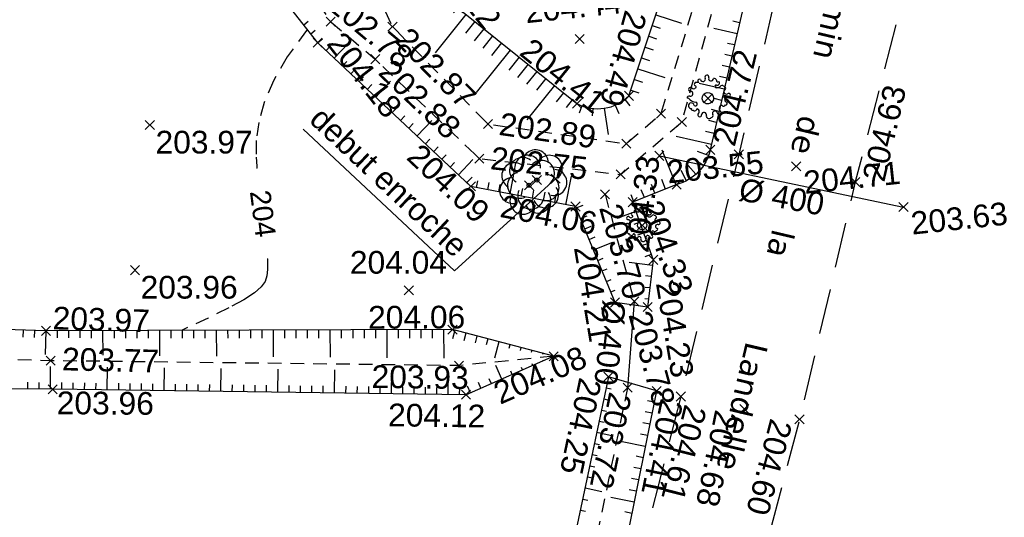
# Model space of a CAD drawing. Extents: x 1616800 to 1632437, y 2248456 to 2251974.
# Tile 274 of 399: x 1618351 to 1618394, y 2251472 to 2251493. Entities that reach past the tile are written whole.
import ezdxf
from ezdxf.enums import TextEntityAlignment as Align

# ---------------------------------------------------------------- set-up
doc = ezdxf.new("R2010")
doc.units = 0
doc.header["$LTSCALE"] = 2
doc.header["$PDMODE"] = 3
doc.header["$PDSIZE"] = 0.2
for name, pattern in [('CHEMIN', [1.5, 1, -0.5]), ('CONTINU', [0]), ('FOSSE', [0.5, 0.3, -0.2]), ('TOPO_CONTINU', [0.5, 0.25, 0.25])]:
    doc.linetypes.add(name, pattern=pattern)
doc.layers.get('0').update_dxf_attribs({"linetype": 'CONTINUOUS'})
for name, color, linetype in [('X-PTS TOPO-TEXTE TOPOALT', 8, 'CONTINUOUS'), ('X-PTS TOPO-TOPOPOINT', 8, 'CONTINUOUS'), ('Y-FDP TOPO-CN_1_00', 8, 'FOSSE'), ('Y-FDP TOPO-CN_Cotation', 8, 'CONTINUOUS'), ('Y-FDP TOPO-CN_Cotation Cache des textes', 8, 'CONTINUOUS'), ('Y-FDP TOPO-TOP_AXE_FOSSE', 8, 'CONTINUOUS'), ('Y-FDP TOPO-TOP_BARBULE', 8, 'CONTINUOUS'), ('Y-FDP TOPO-TOP_TALUS', 8, 'CONTINUOUS'), ('Y-FDP TOPO-TOP_TEXTE', 8, 'CONTINUOUS'), ('Y-FDP TOPO-TOP_VEGETATION_symb', 8, 'CONTINUOUS'), ('Y-FDP TOPO-TOP_VOIRIE', 8, 'CHEMIN'), ('Y-RESEAU EXISTANT FDP-TOP_PLUVIAL_400', 96, 'CONTINUOUS'), ('Y-RESEAU EXISTANT FDP-TOP_PLUVIAL_TEXTE', 96, 'CONTINUOUS')]:
    doc.layers.add(name, color=color, linetype=linetype)
doc.styles.add('Arial 1.5', font='arial.ttf', dxfattribs={"width": 0.99, "height": 0.75})
doc.styles.get("Standard").update_dxf_attribs({"font": 'arial.ttf'})
doc.styles.add('Verdana 2.0', font='verdana.ttf', dxfattribs={"width": 0.99, "height": 2})

# ---------------------------------------------------------------- blocks, each defined once
blk = doc.blocks.new('TCPOINT')
at = {"color": 0}
blk.add_point((0, 0), dxfattribs=at)
at = {"layer": 'X-PTS TOPO-TEXTE TOPOALT'}
blk.add_attdef('ALT', text='', height=0.75, dxfattribs=at).set_placement((0.25, -0.25), align=Align.TOP_LEFT)
blk = doc.blocks.new('TCPOINT_2')
at = {"color": 0}
blk.add_point((0, 0), dxfattribs=at)
at = {"layer": 'X-PTS TOPO-TEXTE TOPOALT'}
blk.add_attdef('ALT', (0.25, 0.25), '', height=0.75, dxfattribs=at)
blk = doc.blocks.new('TCPOINT_C')
at = {"color": 0}
blk.add_point((0, 0), dxfattribs=at)
at = {"layer": 'X-PTS TOPO-TEXTE TOPOALT'}
blk.add_attdef('ALT', text='', height=0.75, dxfattribs=at).set_placement((0.5, 0.09), align=Align.MIDDLE_LEFT)
blk = doc.blocks.new('V007')
at = {"layer": 'Y-FDP TOPO-TOP_VEGETATION_symb'}
blk.add_circle((0, 0), 0.090083, dxfattribs=at)
for centre, start, end in [((0.015779, 0.757478), 354.410358, 183.202967), ((-0.582382, 0.484616), 45.83893, 234.631539), ((0.602058, 0.459944), 302.981787, 131.774396), ((-0.741998, -0.153172), 97.267501, 286.06011), ((0.734975, -0.183938), 251.553215, 80.345824), ((-0.342874, -0.675618), 148.696072, 337.488682), ((0.314441, -0.68931), 200.124644, 28.917253)]:
    blk.add_arc(centre, 0.570976, start, end, dxfattribs=at)
blk = doc.blocks.new('Arbre composé')
for centre, major_axis, start_param, end_param in [((-0.29, 0.794), (0.0543, 0.0543), 6.27112, 9.712496), ((-0.128, 0.856), (-0.0756, 0.0756), 2.589343, 4.311671), ((0.053, 0.929), (-0.0621, 0.0621), -0.814049, 1.170078), ((0.053, 0.929), (0.0621, 0.0621), 5.055805, 7.039932), ((0.229, 0.846), (-0.0756, 0.0756), 0.343416, 2.065744), ((-0.72, 0.469), (-0.0621, 0.0621), 0.261799, 2.245927), ((-0.72, 0.469), (-0.0621, 0.0621), 4.560857, 6.544985), ((-0.563, 0.585), (-0.0756, 0.0756), 1.419265, 3.141593), ((-0.447, 0.666), (-0.0621, 0.0621), -0.261799, 1.722328), ((-0.5, 0.551), (-0.031, 0.031), 2.648002, 5.490599), ((-0.44, 0.401), (-0.243, 0.243), -1.12231, -0.636034), ((-0.128, 0.856), (0.0756, 0.0756), 2.437811, 4.160139), ((0.229, 0.846), (0.0756, 0.0756), 3.63654, 5.358868), ((0.366, 0.751), (0.0611, 0.0611), 5.442007, 7.443818), ((0.419, 0.476), (-0.0439, 0.0439), -1.123056, 1.960793), ((0.455, 0.647), (0.162, 0.162), 3.648866, 4.555851), ((0.479, 0.624), (-0.0687, 0.0687), 1.943234, 4.662706), ((0.509, 0.73), (0.0414, 0.0414), 2.084224, 4.724816), ((0.66, 0.41), (0.0621, 0.0621), 6.021386, 8.005513), ((0.721, 0.35), (-0.0738, 0.0738), 3.545603, 5.353199), ((-0.819, 0.097), (0.0621, 0.0621), 0.372067, 2.356194), ((-0.924, -0.062), (-0.114, 0.114), 4.443451, 5.394658), ((-0.741, 0.276), (-0.0756, 0.0756), 1.942863, 3.665191), ((-0.504, 0.247), (-0.256, 0.256), 1.472466, 2.237887), ((-0.741, 0.276), (0.0756, 0.0756), 5.235988, 6.958316), ((0, 0), (0.177, 0.177), 5.497787, 11.780972), ((0.83, 0.205), (-0.0756, 0.0756), -0.67513, 1.047198), ((0.83, 0.205), (0.0756, 0.0756), 2.617994, 4.340322), ((0.908, 0.027), (0.0621, 0.0621), 5.497787, 7.481914), ((0.908, 0.027), (-0.0621, 0.0621), 1.942863, 3.926991), ((-0.761, -0.25), (-0.0867, 0.0867), 3.947739, 8.650944), ((-0.729, -0.409), (-0.0339, 0.0339), -0.091877, 2.941892), ((-0.574, -0.193), (0.0595, 0.0595), 3.060826, 6.736019), ((-0.512, -0.463), (0.031, 0.031), 5.760943, 8.603541), ((0.547, -0.454), (-0.0565, 0.0565), -1.34685, 0.669035), ((0.66, -0.334), (-0.0621, 0.0621), 1.419265, 3.403392), ((0.83, -0.152), (0.0756, 0.0756), 2.094395, 3.816723), ((0.83, -0.152), (-0.0756, 0.0756), -1.198729, 0.523599), ((0.739, -0.292), (0.0611, 0.0611), 3.899862, 5.901673), ((-0.625, -0.407), (-0.0621, 0.0621), 1.280346, 3.264473), ((-0.437, -0.685), (0.0621, 0.0621), 1.390613, 3.374741), ((-0.547, -0.525), (0.0756, 0.0756), 4.532206, 6.254534), ((-0.437, -0.685), (0.0621, 0.0621), 3.374741, 5.358868), ((-0.244, -0.712), (0.0756, 0.0756), 0.494947, 2.217275), ((-0.244, -0.712), (-0.0756, 0.0756), 3.485009, 5.207336), ((-0.068, -0.795), (0.0621, 0.0621), 1.914212, 3.89834), ((-0.018, -0.801), (0.069, 0.069), 3.361879, 4.78249), ((0.056, -0.777), (-0.0621, 0.0621), 2.356194, 4.340322), ((0.234, -0.699), (-0.0756, 0.0756), -0.523599, 1.198729), ((0.234, -0.699), (0.0756, 0.0756), 5.608055, 7.330383), ((0.428, -0.677), (-0.0621, 0.0621), 0.895666, 2.879793), ((0.543, -0.52), (-0.0756, 0.0756), 0, 1.722328), ((0.428, -0.677), (-0.0621, 0.0621), 2.879793, 4.863921)]:
    blk.add_ellipse(centre, major_axis=major_axis, ratio=1, start_param=start_param, end_param=end_param)
blk = doc.blocks.new('zt_cache')
blk.add_wipeout([(0, 0), (1, 0), (1, 1), (0, 1)])

msp = doc.modelspace()

# ---------------------------------------------------------------- linework, layer by layer
at = {"layer": 'Y-FDP TOPO-CN_1_00', "linetype": 'FOSSE'}
msp.add_lwpolyline([(1618363.786, 2251493.0474), (1618363.7517, 2251493.0076), (1618362.9022, 2251491.8478), (1618362.2909, 2251490.7926), (1618361.883, 2251489.8324), (1618361.6434, 2251488.9573), (1618361.5372, 2251488.1579), (1618361.5294, 2251487.4242), (1618361.585, 2251486.7467), (1618361.6691, 2251486.1157), (1618361.7523, 2251485.5232), (1618361.8276, 2251484.9683), (1618361.8935, 2251484.4519), (1618361.9486, 2251483.975), (1618361.9916, 2251483.5383), (1618362.021, 2251483.1428), (1618362.0354, 2251482.7894), (1618362.0333, 2251482.4789), (1618362.0075, 2251482.2086), (1618361.9273, 2251481.9614), (1618361.7558, 2251481.7166), (1618361.4564, 2251481.4534), (1618360.9924, 2251481.151), (1618360.3272, 2251480.7888), (1618359.424, 2251480.3461), (1618358.2463, 2251479.802)], dxfattribs=at)
at = {"layer": 'Y-FDP TOPO-TOP_AXE_FOSSE', "linetype": 'FOSSE', "elevation": 201.34, "flags": 128}
for points in [[(1618356.2419, 2251506.8734), (1618358.4472, 2251503.1847), (1618364.8068, 2251493.389), (1618366.7722, 2251491.7414), (1618371.3508, 2251487.3641), (1618377.5657, 2251486.6713), (1618380.2615, 2251488.9801), (1618381.6786, 2251494.1187)], [(1618359.9356, 2251504.603), (1618359.9356, 2251504.603), (1618366.4774, 2251495.4035), (1618367.5282, 2251493.1718), (1618371.7349, 2251488.8879), (1618377.8166, 2251488.0197), (1618379.3457, 2251489.3409), (1618380.8065, 2251494.151)], [(1618376.88, 2251485.7961), (1618378.1666, 2251481.084)], [(1618377.8744, 2251477.2805), (1618376.0855, 2251468.6613)]]:
    msp.add_lwpolyline(points, dxfattribs=at)
msp.add_lwpolyline([(1618374.6256, 2251478.663), (1618370.4516, 2251478.252), (1618352.4916, 2251478.467), (1618336.3136, 2251478.83), (1618318.2516, 2251478.822), (1618303.0556, 2251478.691), (1618285.3466, 2251478.69), (1618264.1886, 2251478.665, -0.0077121), (1618247.7476, 2251478.899), (1618228.3256, 2251475.294), (1618214.9116, 2251471.457), (1618198.2956, 2251467.185)], format="xyb", dxfattribs=at)
at = {"layer": 'Y-FDP TOPO-TOP_BARBULE'}
for p, q in [((1618370.7637, 2251493.7083), (1618369.4091, 2251492.0226)), ((1618379.1178, 2251493.6952), (1618380.2445, 2251493.3215)), ((1618363.6235, 2251493.2546), (1618363.8256, 2251493.4131)), ((1618371.1535, 2251493.395), (1618370.7382, 2251492.8783)), ((1618371.5432, 2251493.0818), (1618371.1191, 2251492.5541)), ((1618378.9604, 2251493.2206), (1618379.3013, 2251493.1076)), ((1618382.6877, 2251492.8517), (1618381.666, 2251493.0876)), ((1618382.8002, 2251493.3388), (1618382.4986, 2251493.4085)), ((1618363.932, 2251492.8611), (1618364.1257, 2251493.013)), ((1618364.2405, 2251492.4677), (1618364.4471, 2251492.6296)), ((1618371.9329, 2251492.7686), (1618371.4999, 2251492.2298)), ((1618378.803, 2251492.7461), (1618379.1468, 2251492.632)), ((1618364.6045, 2251492.1249), (1618364.7853, 2251492.3174)), ((1618364.9689, 2251491.7825), (1618365.5872, 2251492.4407)), ((1618372.3227, 2251492.4554), (1618371.8808, 2251491.9055)), ((1618378.6456, 2251492.2715), (1618378.9923, 2251492.1565)), ((1618382.5752, 2251492.3645), (1618382.2638, 2251492.4364)), ((1618372.7124, 2251492.1422), (1618371.2099, 2251490.2725)), ((1618373.1022, 2251491.829), (1618372.6425, 2251491.257)), ((1618378.4882, 2251491.7969), (1618378.8378, 2251491.681)), ((1618382.4627, 2251491.8773), (1618382.1463, 2251491.9504)), ((1618365.3333, 2251491.4402), (1618365.5234, 2251491.6426)), ((1618365.6977, 2251491.0978), (1618365.8925, 2251491.3052)), ((1618373.4919, 2251491.5158), (1618373.0234, 2251490.9328)), ((1618378.3307, 2251491.3223), (1618379.5057, 2251490.9326)), ((1618382.3502, 2251491.3901), (1618382.0289, 2251491.4643)), ((1618366.0621, 2251490.7555), (1618366.2599, 2251490.966)), ((1618373.8816, 2251491.2026), (1618373.4281, 2251490.6382)), ((1618374.2714, 2251490.8893), (1618373.8624, 2251490.3805)), ((1618378.1733, 2251490.8478), (1618378.5287, 2251490.7299)), ((1618382.2377, 2251490.9029), (1618381.9115, 2251490.9783)), ((1618366.4265, 2251490.4131), (1618366.6236, 2251490.6228)), ((1618366.7909, 2251490.0707), (1618367.4453, 2251490.7673)), ((1618374.6611, 2251490.5761), (1618373.4465, 2251489.0648)), ((1618382.1252, 2251490.4158), (1618381.0213, 2251490.6707)), ((1618375.0509, 2251490.2629), (1618374.731, 2251489.865)), ((1618378.0159, 2251490.3732), (1618378.3742, 2251490.2544)), ((1618382.0127, 2251489.9286), (1618381.6766, 2251490.0062)), ((1618367.1553, 2251489.7284), (1618367.3509, 2251489.9366)), ((1618367.5198, 2251489.386), (1618367.7146, 2251489.5935)), ((1618375.4406, 2251489.9497), (1618375.1654, 2251489.6072)), ((1618375.8611, 2251489.6867), (1618375.7402, 2251489.3709)), ((1618376.3457, 2251489.5695), (1618376.3111, 2251489.2529)), ((1618376.8443, 2251489.5792), (1618377.0169, 2251488.418)), ((1618377.324, 2251489.715), (1618377.483, 2251489.3433)), ((1618377.7536, 2251489.9681), (1618377.9772, 2251489.6806)), ((1618367.8842, 2251489.0437), (1618368.0783, 2251489.2504)), ((1618381.9002, 2251489.4414), (1618381.5592, 2251489.5202)), ((1618368.2486, 2251488.7013), (1618368.442, 2251488.9072)), ((1618368.613, 2251488.359), (1618369.2554, 2251489.0428)), ((1618381.7877, 2251488.9542), (1618381.4417, 2251489.0341)), ((1618381.5627, 2251487.9799), (1618380.0069, 2251488.3391)), ((1618381.6752, 2251488.4671), (1618381.2947, 2251488.5549)), ((1618368.9774, 2251488.0166), (1618369.1694, 2251488.221)), ((1618369.3418, 2251487.6743), (1618369.5331, 2251487.8779)), ((1618369.7062, 2251487.3319), (1618369.8968, 2251487.5348)), ((1618380.0056, 2251486.2074), (1618379.3989, 2251487.7306)), ((1618381.434, 2251487.4972), (1618380.9474, 2251487.6773)), ((1618370.0706, 2251486.9896), (1618370.2605, 2251487.1917)), ((1618370.435, 2251486.6472), (1618371.0655, 2251487.3183)), ((1618380.8778, 2251486.6778), (1618380.5327, 2251487.0615)), ((1618381.2057, 2251487.0537), (1618380.7781, 2251487.3439)), ((1618370.7994, 2251486.3048), (1618371.0282, 2251486.5483)), ((1618372.7022, 2251485.8076), (1618372.9135, 2251486.9087)), ((1618375.1574, 2251485.3364), (1618375.3983, 2251486.5922)), ((1618380.4695, 2251486.3914), (1618380.226, 2251486.847)), ((1618371.229, 2251486.0903), (1618371.2871, 2251486.3928)), ((1618371.7201, 2251485.996), (1618371.7799, 2251486.3078)), ((1618372.2111, 2251485.9018), (1618372.2727, 2251486.2229)), ((1618379.0766, 2251485.8374), (1618378.9249, 2251486.2182)), ((1618379.5411, 2251486.0224), (1618379.3743, 2251486.4413)), ((1618373.1932, 2251485.7134), (1618373.2584, 2251486.053)), ((1618373.6842, 2251485.6191), (1618373.7512, 2251485.968)), ((1618374.1753, 2251485.5249), (1618374.244, 2251485.8831)), ((1618374.6663, 2251485.4307), (1618374.7368, 2251485.7981)), ((1618378.1476, 2251485.4673), (1618378.0263, 2251485.7719)), ((1618378.6121, 2251485.6523), (1618378.4756, 2251485.9951)), ((1618375.6068, 2251485.1913), (1618375.9171, 2251485.3192)), ((1618375.7974, 2251484.729), (1618376.0938, 2251484.8512)), ((1618378.2413, 2251485.0303), (1618377.4016, 2251484.7297)), ((1618375.9879, 2251484.2667), (1618376.2704, 2251484.3832)), ((1618378.4098, 2251484.5596), (1618378.1492, 2251484.4663)), ((1618378.5784, 2251484.0889), (1618378.309, 2251483.9924)), ((1618376.1784, 2251483.8045), (1618376.4471, 2251483.9152)), ((1618376.3689, 2251483.3422), (1618377.2182, 2251483.6922)), ((1618378.7469, 2251483.6181), (1618378.4688, 2251483.5185)), ((1618378.9154, 2251483.1474), (1618378.6285, 2251483.0447)), ((1618376.5595, 2251482.8799), (1618376.8004, 2251482.9792)), ((1618378.9721, 2251482.664), (1618377.9492, 2251482.7861)), ((1618376.75, 2251482.4176), (1618376.977, 2251482.5112)), ((1618378.9128, 2251482.1675), (1618378.6543, 2251482.1984)), ((1618376.9405, 2251481.9554), (1618377.1537, 2251482.0432)), ((1618377.131, 2251481.4931), (1618377.3303, 2251481.5752)), ((1618378.8536, 2251481.6711), (1618378.6434, 2251481.6961)), ((1618378.7943, 2251481.1746), (1618378.6325, 2251481.1939)), ((1618351.2785, 2251479.8165), (1618351.2683, 2251479.4994)), ((1618351.7783, 2251479.8003), (1618351.7681, 2251479.4844)), ((1618352.278, 2251479.7842), (1618352.2441, 2251478.735)), ((1618352.778, 2251479.7855), (1618352.7789, 2251479.4682)), ((1618353.278, 2251479.787), (1618353.279, 2251479.4679)), ((1618353.778, 2251479.7885), (1618353.779, 2251479.4676)), ((1618354.278, 2251479.79), (1618354.279, 2251479.4674)), ((1618354.778, 2251479.7915), (1618354.7812, 2251478.71)), ((1618355.278, 2251479.793), (1618355.279, 2251479.4668)), ((1618355.778, 2251479.7945), (1618355.779, 2251479.4665)), ((1618356.278, 2251479.7961), (1618356.279, 2251479.4662)), ((1618356.778, 2251479.7976), (1618356.779, 2251479.4659)), ((1618357.278, 2251479.7991), (1618357.2813, 2251478.6875)), ((1618357.778, 2251479.8006), (1618357.779, 2251479.4653)), ((1618358.278, 2251479.8021), (1618358.279, 2251479.465)), ((1618358.778, 2251479.8036), (1618358.779, 2251479.4647)), ((1618359.278, 2251479.8051), (1618359.279, 2251479.4645)), ((1618359.778, 2251479.8066), (1618359.7814, 2251478.6651)), ((1618360.278, 2251479.8081), (1618360.279, 2251479.4639)), ((1618360.778, 2251479.8096), (1618360.779, 2251479.4636)), ((1618361.278, 2251479.8112), (1618361.279, 2251479.4633)), ((1618361.7779, 2251479.8127), (1618361.779, 2251479.463)), ((1618362.2779, 2251479.8142), (1618362.2815, 2251478.6427)), ((1618362.7779, 2251479.8157), (1618362.779, 2251479.4624)), ((1618363.2779, 2251479.8172), (1618363.279, 2251479.4621)), ((1618363.7779, 2251479.8187), (1618363.779, 2251479.4619)), ((1618364.2779, 2251479.8202), (1618364.279, 2251479.4616)), ((1618364.7779, 2251479.8217), (1618364.7816, 2251478.6202)), ((1618365.2779, 2251479.8232), (1618365.279, 2251479.461)), ((1618365.7779, 2251479.8247), (1618365.779, 2251479.4607)), ((1618366.2779, 2251479.8263), (1618366.279, 2251479.4604)), ((1618366.7779, 2251479.8278), (1618366.779, 2251479.4601)), ((1618367.2779, 2251479.8293), (1618367.2816, 2251478.5978)), ((1618367.7779, 2251479.8308), (1618367.779, 2251479.4595)), ((1618368.2779, 2251479.8323), (1618368.279, 2251479.4593)), ((1618368.7779, 2251479.8338), (1618368.779, 2251479.459)), ((1618369.2779, 2251479.8353), (1618369.2791, 2251479.4587)), ((1618369.7779, 2251479.8368), (1618369.7817, 2251478.5754)), ((1618370.2743, 2251479.8104), (1618370.1762, 2251479.4381)), ((1618370.7578, 2251479.6829), (1618370.6673, 2251479.3397)), ((1618371.2413, 2251479.5554), (1618371.1616, 2251479.2534)), ((1618371.7248, 2251479.4279), (1618371.6565, 2251479.1691)), ((1618372.2082, 2251479.3004), (1618372.0186, 2251478.5814)), ((1618372.6917, 2251479.173), (1618372.6462, 2251479.0004)), ((1618373.1752, 2251479.0455), (1618373.141, 2251478.916)), ((1618373.6586, 2251478.918), (1618373.6359, 2251478.8317)), ((1618374.1421, 2251478.7905), (1618374.1307, 2251478.7473)), ((1618373.71, 2251478.2609), (1618373.6785, 2251478.3326)), ((1618374.1678, 2251478.4619), (1618374.152, 2251478.4978)), ((1618352.483, 2251477.2087), (1618352.49, 2251478.2153)), ((1618354.9828, 2251477.1763), (1618354.9961, 2251478.1848)), ((1618357.4826, 2251477.1433), (1618357.4959, 2251478.1543)), ((1618359.9824, 2251477.1103), (1618359.9958, 2251478.1238)), ((1618362.4822, 2251477.0773), (1618362.4956, 2251478.0932)), ((1618364.9819, 2251477.0443), (1618364.9954, 2251478.0627)), ((1618367.4817, 2251477.0114), (1618367.4952, 2251478.0322)), ((1618369.9815, 2251476.9784), (1618369.995, 2251478.0016)), ((1618372.3367, 2251477.6576), (1618372.0739, 2251478.2558)), ((1618372.7944, 2251477.8587), (1618372.7314, 2251478.0023)), ((1618373.2522, 2251478.0598), (1618373.2049, 2251478.1674)), ((1618351.483, 2251477.2157), (1618351.4852, 2251477.5214)), ((1618351.983, 2251477.2122), (1618351.9852, 2251477.516)), ((1618352.983, 2251477.2027), (1618352.987, 2251477.5047)), ((1618353.4829, 2251477.1961), (1618353.4869, 2251477.4982)), ((1618353.9829, 2251477.1895), (1618353.9869, 2251477.4918)), ((1618354.4829, 2251477.1829), (1618354.4868, 2251477.4853)), ((1618355.4828, 2251477.1697), (1618355.4868, 2251477.4724)), ((1618355.9827, 2251477.1631), (1618355.9867, 2251477.466)), ((1618356.4827, 2251477.1565), (1618356.4867, 2251477.4595)), ((1618356.9826, 2251477.1499), (1618356.9866, 2251477.4531)), ((1618357.9826, 2251477.1367), (1618357.9866, 2251477.4402)), ((1618358.4825, 2251477.1301), (1618358.4865, 2251477.4337)), ((1618358.9825, 2251477.1235), (1618358.9865, 2251477.4273)), ((1618359.4824, 2251477.1169), (1618359.4864, 2251477.4208)), ((1618371.4211, 2251477.2555), (1618371.3107, 2251477.5067)), ((1618371.8789, 2251477.4566), (1618371.7843, 2251477.6719)), ((1618360.4823, 2251477.1037), (1618360.4863, 2251477.4079)), ((1618360.9823, 2251477.0971), (1618360.9863, 2251477.4015)), ((1618361.4822, 2251477.0905), (1618361.4863, 2251477.395)), ((1618361.9822, 2251477.0839), (1618361.9862, 2251477.3886)), ((1618362.9821, 2251477.0707), (1618362.9861, 2251477.3757)), ((1618363.4821, 2251477.0641), (1618363.4861, 2251477.3692)), ((1618363.982, 2251477.0575), (1618363.9861, 2251477.3627)), ((1618364.482, 2251477.0509), (1618364.486, 2251477.3563)), ((1618365.4819, 2251477.0377), (1618365.4859, 2251477.3434)), ((1618365.9819, 2251477.0311), (1618365.9859, 2251477.3369)), ((1618366.4818, 2251477.0245), (1618366.4859, 2251477.3305)), ((1618366.9818, 2251477.018), (1618366.9858, 2251477.324)), ((1618367.9817, 2251477.0048), (1618367.9857, 2251477.3111)), ((1618368.4816, 2251476.9982), (1618368.4857, 2251477.3047)), ((1618368.9816, 2251476.9916), (1618368.9856, 2251477.2982)), ((1618369.4816, 2251476.985), (1618369.4856, 2251477.2918)), ((1618370.4815, 2251476.9718), (1618370.4855, 2251477.2801)), ((1618370.9633, 2251477.0544), (1618370.837, 2251477.3419)), ((1618376.9294, 2251477.2726), (1618377.1463, 2251477.2269)), ((1618376.8262, 2251476.7834), (1618377.0435, 2251476.7376)), ((1618379.0481, 2251476.6481), (1618378.7475, 2251476.7089)), ((1618376.7231, 2251476.2942), (1618376.9407, 2251476.2482)), ((1618378.9489, 2251476.158), (1618378.6478, 2251476.2189)), ((1618376.6199, 2251475.8049), (1618376.8379, 2251475.7589)), ((1618378.8498, 2251475.6679), (1618378.548, 2251475.729)), ((1618376.5167, 2251475.3157), (1618377.2447, 2251475.1621)), ((1618376.4135, 2251474.8264), (1618376.6323, 2251474.7803)), ((1618378.6515, 2251474.6878), (1618377.6417, 2251474.8921)), ((1618378.7506, 2251475.1779), (1618378.4483, 2251475.239)), ((1618376.3103, 2251474.3372), (1618376.5295, 2251474.291)), ((1618378.5523, 2251474.1977), (1618378.2488, 2251474.2591)), ((1618376.2071, 2251473.848), (1618376.4267, 2251473.8017)), ((1618378.4532, 2251473.7076), (1618378.1491, 2251473.7692)), ((1618376.1039, 2251473.3587), (1618376.3239, 2251473.3123)), ((1618378.354, 2251473.2176), (1618378.0493, 2251473.2792)), ((1618376.0007, 2251472.8695), (1618376.7351, 2251472.7146)), ((1618378.2548, 2251472.7275), (1618377.9496, 2251472.7893)), ((1618375.8976, 2251472.3803), (1618376.1182, 2251472.3337)), ((1618378.1557, 2251472.2374), (1618377.1361, 2251472.4437)), ((1618375.7944, 2251471.891), (1618376.0154, 2251471.8444)), ((1618378.0565, 2251471.7474), (1618377.7501, 2251471.8094))]:
    msp.add_line(p, q, dxfattribs=at)
at = {"layer": 'Y-FDP TOPO-TOP_TALUS', "elevation": 201.34, "flags": 128}
msp.add_lwpolyline([(1618368.2256, 2251508.263), (1618367.1866, 2251503.587), (1618364.9863, 2251500.6711), (1618370.4195, 2251493.9849), (1618375.647, 2251489.7838, 0.3288549), (1618377.9344, 2251490.1276), (1618379.2797, 2251494.1833)], format="xyb", dxfattribs=at)
at = {"layer": 'Y-FDP TOPO-TOP_TALUS', "linetype": 'CONTINU', "elevation": 201.34, "flags": 128}
for points in [[(1618384.3752, 2251500.1594), (1618381.5096, 2251487.7497, -0.27668), (1618380.0348, 2251486.2191), (1618378.0927, 2251485.4454), (1618379.0012, 2251482.9079), (1618378.7533, 2251480.8309)], [(1618374.6256, 2251478.663), (1618370.1696, 2251479.838), (1618352.2846, 2251479.784), (1618336.1396, 2251480.305), (1618317.7326, 2251480.206), (1618302.8816, 2251480.031), (1618285.5056, 2251479.744), (1618264.1936, 2251479.848, -0.0104347), (1618247.6816, 2251480.273), (1618227.8166, 2251476.914), (1618214.9196, 2251473.158), (1618197.7796, 2251468.663)], [(1618374.6256, 2251478.663), (1618370.7666, 2251476.968), (1618352.5806, 2251477.208), (1618336.8086, 2251477.318), (1618318.7416, 2251477.524), (1618303.3266, 2251477.295), (1618285.3406, 2251477.812), (1618264.0506, 2251477.427, -0.019111), (1618248.0506, 2251477.749), (1618228.7206, 2251473.771), (1618215.0536, 2251469.882), (1618199.1916, 2251465.772)]]:
    msp.add_lwpolyline(points, format="xyb", dxfattribs=at)
for points in [[(1618377.3216, 2251481.0308), (1618375.5805, 2251485.2552), (1618370.9762, 2251486.1388), (1618364.2431, 2251492.4644), (1618359.4995, 2251498.5147), (1618357.065, 2251497.1984)], [(1618378.7533, 2251480.8309), (1618377.3216, 2251481.0308)], [(1618377.0326, 2251477.7619), (1618375.1307, 2251468.7443)], [(1618379.1472, 2251477.1381), (1618377.0326, 2251477.7619)], [(1618379.1472, 2251477.1381), (1618377.3948, 2251468.4768)]]:
    msp.add_lwpolyline(points, dxfattribs=at)
at = {"layer": 'Y-FDP TOPO-TOP_TEXTE', "flags": 128}
msp.add_lwpolyline([(1618363.6008, 2251488.666), (1618370.2566, 2251482.4195), (1618374.7137, 2251486.4844)], dxfattribs=at)
at = {"layer": 'Y-FDP TOPO-TOP_VOIRIE', "linetype": 'CHEMIN', "elevation": 201.34, "flags": 128}
for points in [[(1618385.6958, 2251500.1957), (1618382.768, 2251487.5502), (1618380.2154, 2251476.8918), (1618377.8702, 2251467.6791)], [(1618391.1682, 2251499.0647), (1618387.89, 2251486.336), (1618385.4369, 2251475.8929), (1618382.7472, 2251465.6372)]]:
    msp.add_lwpolyline(points, dxfattribs=at)
at = {"layer": 'Y-RESEAU EXISTANT FDP-TOP_PLUVIAL_400', "linetype": 'TOPO_CONTINU', "elevation": 201.34, "flags": 128}
for points in [[(1618379.2711, 2251487.4864), (1618390.0103, 2251485.232)], [(1618378.1666, 2251481.084), (1618377.8744, 2251477.2805)]]:
    msp.add_lwpolyline(points, dxfattribs=at)

# ---------------------------------------------------------------- block references
at = {"layer": 'X-PTS TOPO-TOPOPOINT'}
ref = msp.add_blockref('TCPOINT', (1618370.4195, 2251493.9849, 204.12), dxfattribs=dict(at, rotation=308.4103484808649))
ref.add_attrib('ALT', '204.12', dxfattribs={"layer": 'X-PTS TOPO-TEXTE TOPOALT', "height": 1, "rotation": 308.41035}).set_placement((1618369.7328, 2251496.9183, 204.12), align=Align.TOP_LEFT)
ref = msp.add_blockref('TCPOINT_C', (1618364.8068, 2251493.389, 202.78), dxfattribs=dict(at, rotation=320.0265926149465))
ref.add_attrib('ALT', '202.78', dxfattribs={"layer": 'X-PTS TOPO-TEXTE TOPOALT', "height": 1, "rotation": 320.02659}).set_placement((1618364.9247, 2251494.403, 202.78), align=Align.MIDDLE_LEFT)
ref = msp.add_blockref('TCPOINT', (1618375.7644, 2251492.6262, 204.44), dxfattribs=dict(at, rotation=6.050859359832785))
ref.add_attrib('ALT', '204.44', dxfattribs={"layer": 'X-PTS TOPO-TEXTE TOPOALT', "height": 1, "rotation": 6.05086}).set_placement((1618373.3042, 2251494.315, 204.44), align=Align.TOP_LEFT)
ref = msp.add_blockref('TCPOINT', (1618377.9344, 2251490.1276, 204.49), dxfattribs=dict(at, rotation=254.5813969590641))
ref.add_attrib('ALT', '204.49', dxfattribs={"layer": 'X-PTS TOPO-TEXTE TOPOALT', "height": 1, "rotation": 254.5814}).set_placement((1618378.737, 2251493.6833, 204.49), align=Align.TOP_LEFT)
ref = msp.add_blockref('TCPOINT_C', (1618367.5282, 2251493.1718, 202.87), dxfattribs=dict(at, rotation=314.4794833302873))
ref.add_attrib('ALT', '202.87', dxfattribs={"layer": 'X-PTS TOPO-TEXTE TOPOALT', "height": 1, "rotation": 314.47948}).set_placement((1618367.9427, 2251492.8781, 202.87), align=Align.MIDDLE_LEFT)
ref = msp.add_blockref('TCPOINT_2', (1618364.2431, 2251492.4644, 204.18), dxfattribs=dict(at, rotation=308.0972907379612))
ref.add_attrib('ALT', '204.18', (1618364.5941, 2251492.4219, 204.18), dxfattribs={"layer": 'X-PTS TOPO-TEXTE TOPOALT', "height": 1, "rotation": 308.09729})
ref = msp.add_blockref('TCPOINT', (1618375.647, 2251489.7838, 204.41), dxfattribs=dict(at, rotation=321.2129754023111))
ref.add_attrib('ALT', '204.41', dxfattribs={"layer": 'X-PTS TOPO-TEXTE TOPOALT', "height": 1, "rotation": 321.21298}).set_placement((1618373.6842, 2251492.7399, 204.41), align=Align.TOP_LEFT)
ref = msp.add_blockref('TCPOINT_C', (1618366.7722, 2251491.7414, 202.88), dxfattribs=dict(at, rotation=316.2878149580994))
ref.add_attrib('ALT', '202.88', dxfattribs={"layer": 'X-PTS TOPO-TEXTE TOPOALT', "height": 1, "rotation": 316.28781}).set_placement((1618367.1958, 2251491.4609, 202.88), align=Align.MIDDLE_LEFT)
ref = msp.add_blockref('TCPOINT_2', (1618382.768, 2251487.5502, 204.72), dxfattribs=dict(at, rotation=76.53205932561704))
ref.add_attrib('ALT', '204.72', (1618382.5831, 2251487.8516, 204.72), dxfattribs={"layer": 'X-PTS TOPO-TEXTE TOPOALT', "height": 1, "rotation": 76.53206})
ref = msp.add_blockref('TCPOINT', (1618387.89, 2251486.336, 204.63), dxfattribs=dict(at, rotation=76.7803941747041))
ref.add_attrib('ALT', '204.63', dxfattribs={"layer": 'X-PTS TOPO-TEXTE TOPOALT', "height": 1, "rotation": 76.78039}).set_placement((1618388.1906, 2251486.5222, 204.63), align=Align.TOP_LEFT)
for name, p, rotation in [('TCPOINT', (1618381.4066, 2251490.0217, 204.65), 6.050859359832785), ('TCPOINT_C', (1618379.3457, 2251489.3409, 202.92), 254.5813969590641), ('TCPOINT_C', (1618380.2615, 2251488.9801, 202.88), 254.5813969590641), ('TCPOINT_C', (1618377.8166, 2251488.0197, 202.86), 40.82853123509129), ('TCPOINT_2', (1618381.5096, 2251487.7497, 204.62), 76.99705729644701), ('TCPOINT', (1618373.8808, 2251486.4196, 203.81), 6.050859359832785), ('TCPOINT', (1618374.7137, 2251486.4844, 202.85), 6.050859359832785), ('TCPOINT_C', (1618377.5657, 2251486.6713, 202.7), 40.57979188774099), ('TCPOINT', (1618373.5389, 2251486.19, 203.9), 6.050859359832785), ('TCPOINT_2', (1618380.0348, 2251486.2191, 204.5), 21.7197237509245), ('TCPOINT', (1618378.5149, 2251484.431, 204.39), 6.050859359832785)]:
    msp.add_blockref(name, p, dxfattribs=dict(at, rotation=rotation))
ref = msp.add_blockref('TCPOINT_C', (1618371.7349, 2251488.8879, 202.89), dxfattribs=dict(at, rotation=351.875991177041))
ref.add_attrib('ALT', '202.89', dxfattribs={"layer": 'X-PTS TOPO-TEXTE TOPOALT', "height": 1, "rotation": 351.87599}).set_placement((1618372.2426, 2251488.9063, 202.89), align=Align.MIDDLE_LEFT)
ref = msp.add_blockref('TCPOINT', (1618356.8546, 2251488.838, 203.97), dxfattribs=at)
ref.add_attrib('ALT', '203.97', dxfattribs={"layer": 'X-PTS TOPO-TEXTE TOPOALT', "height": 1, "rotation": 360}).set_placement((1618357.1046, 2251488.588, 203.97), align=Align.TOP_LEFT)
ref = msp.add_blockref('TCPOINT_2', (1618370.9762, 2251486.1388, 204.09), dxfattribs=dict(at, rotation=316.7871932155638))
ref.add_attrib('ALT', '204.09', (1618368.0951, 2251487.3692, 204.09), dxfattribs={"layer": 'X-PTS TOPO-TEXTE TOPOALT', "height": 1, "rotation": 316.78719})
ref = msp.add_blockref('TCPOINT_C', (1618371.3508, 2251487.3641, 202.75), dxfattribs=dict(at, rotation=353.6391651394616))
ref.add_attrib('ALT', '202.75', dxfattribs={"layer": 'X-PTS TOPO-TEXTE TOPOALT', "height": 1, "rotation": 353.63917}).set_placement((1618371.8577, 2251487.3981, 202.75), align=Align.MIDDLE_LEFT)
ref = msp.add_blockref('TCPOINT', (1618379.2711, 2251487.4864, 203.55), dxfattribs=dict(at, rotation=6.050859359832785))
ref.add_attrib('ALT', '203.55', dxfattribs={"layer": 'X-PTS TOPO-TEXTE TOPOALT', "height": 1, "rotation": 6.05086}).set_placement((1618379.5461, 2251487.2642, 203.55), align=Align.TOP_LEFT)
ref = msp.add_blockref('TCPOINT_2', (1618379.0012, 2251482.9079, 204.33), dxfattribs=dict(at, rotation=83.19456134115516))
ref.add_attrib('ALT', '204.33', (1618378.7826, 2251483.1857, 204.33), dxfattribs={"layer": 'X-PTS TOPO-TEXTE TOPOALT', "height": 1, "rotation": 83.19456})
ref = msp.add_blockref('TCPOINT', (1618385.2908, 2251487.0265, 204.71), dxfattribs=dict(at, rotation=6.050859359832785))
ref.add_attrib('ALT', '204.71', dxfattribs={"layer": 'X-PTS TOPO-TEXTE TOPOALT', "height": 1, "rotation": 6.05086}).set_placement((1618385.5658, 2251486.8042, 204.71), align=Align.TOP_LEFT)
ref = msp.add_blockref('TCPOINT_2', (1618375.5805, 2251485.2552, 204.06), dxfattribs=dict(at, rotation=349.1371279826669))
ref.add_attrib('ALT', '204.06', (1618372.213, 2251484.8039, 204.06), dxfattribs={"layer": 'X-PTS TOPO-TEXTE TOPOALT', "height": 1, "rotation": 349.13713})
ref = msp.add_blockref('TCPOINT_C', (1618376.88, 2251485.7961, 203.7), dxfattribs=dict(at, rotation=285.2724333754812))
ref.add_attrib('ALT', '203.70', dxfattribs={"layer": 'X-PTS TOPO-TEXTE TOPOALT', "height": 1, "rotation": 285.27243}).set_placement((1618377.0985, 2251485.3375, 203.7), align=Align.MIDDLE_LEFT)
ref = msp.add_blockref('TCPOINT_2', (1618378.0927, 2251485.4454, 204.33), dxfattribs=dict(at, rotation=289.6982046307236))
ref.add_attrib('ALT', '204.33', (1618378.4123, 2251485.2943, 204.33), dxfattribs={"layer": 'X-PTS TOPO-TEXTE TOPOALT', "height": 1, "rotation": 289.6982})
ref = msp.add_blockref('TCPOINT', (1618390.0103, 2251485.232, 203.63), dxfattribs=dict(at, rotation=6.050859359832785))
ref.add_attrib('ALT', '203.63', dxfattribs={"layer": 'X-PTS TOPO-TEXTE TOPOALT', "height": 1, "rotation": 6.05086}).set_placement((1618390.2853, 2251485.0097, 203.63), align=Align.TOP_LEFT)
ref = msp.add_blockref('TCPOINT_2', (1618377.3216, 2251481.0308, 204.21), dxfattribs=dict(at, rotation=279.4016925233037))
ref.add_attrib('ALT', '204.21', (1618375.5087, 2251483.4452, 204.21), dxfattribs={"layer": 'X-PTS TOPO-TEXTE TOPOALT', "height": 1, "rotation": 279.40169})
ref = msp.add_blockref('TCPOINT', (1618368.2506, 2251481.571, 204.04), dxfattribs=at)
ref.add_attrib('ALT', '204.04', dxfattribs={"layer": 'X-PTS TOPO-TEXTE TOPOALT', "height": 1, "rotation": 0}).set_placement((1618365.6552, 2251483.2984, 204.04), align=Align.TOP_LEFT)
ref = msp.add_blockref('TCPOINT', (1618356.1966, 2251482.452, 203.96), dxfattribs=at)
ref.add_attrib('ALT', '203.96', dxfattribs={"layer": 'X-PTS TOPO-TEXTE TOPOALT', "height": 1, "rotation": 360}).set_placement((1618356.4466, 2251482.202, 203.96), align=Align.TOP_LEFT)
ref = msp.add_blockref('TCPOINT_2', (1618378.7533, 2251480.8309, 204.23), dxfattribs=dict(at, rotation=279.4016925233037))
ref.add_attrib('ALT', '204.23', (1618379.1151, 2251481.8788, 204.23), dxfattribs={"layer": 'X-PTS TOPO-TEXTE TOPOALT', "height": 1, "rotation": 279.40169})
ref = msp.add_blockref('TCPOINT', (1618370.1696, 2251479.838, 204.06), dxfattribs=dict(at, rotation=0.1729923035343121))
ref.add_attrib('ALT', '204.06', dxfattribs={"layer": 'X-PTS TOPO-TEXTE TOPOALT', "height": 1, "rotation": 0.17299}).set_placement((1618366.4557, 2251480.878, 204.06), align=Align.TOP_LEFT)
ref = msp.add_blockref('TCPOINT_C', (1618378.1666, 2251481.084, 203.78), dxfattribs=dict(at, rotation=285.2724333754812))
ref.add_attrib('ALT', '203.78', dxfattribs={"layer": 'X-PTS TOPO-TEXTE TOPOALT', "height": 1, "rotation": 285.27243}).set_placement((1618378.3851, 2251480.6253, 203.78), align=Align.MIDDLE_LEFT)
ref = msp.add_blockref('TCPOINT', (1618352.2846, 2251479.784, 203.97), dxfattribs=dict(at, rotation=358.1517035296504))
ref.add_attrib('ALT', '203.97', dxfattribs={"layer": 'X-PTS TOPO-TEXTE TOPOALT', "height": 1, "rotation": 358.1517}).set_placement((1618352.5978, 2251480.8508, 203.97), align=Align.TOP_LEFT)
ref = msp.add_blockref('TCPOINT_C', (1618352.4916, 2251478.467, 203.77), dxfattribs=dict(at, rotation=358.7146201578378))
ref.add_attrib('ALT', '203.77', dxfattribs={"layer": 'X-PTS TOPO-TEXTE TOPOALT', "height": 1, "rotation": 358.71462}).set_placement((1618352.9935, 2251478.5458, 203.77), align=Align.MIDDLE_LEFT)
ref = msp.add_blockref('TCPOINT_2', (1618374.6256, 2251478.663, 204.08), dxfattribs=dict(at, rotation=23.71266434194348))
ref.add_attrib('ALT', '204.08', (1618372.2658, 2251476.5238, 204.08), dxfattribs={"layer": 'X-PTS TOPO-TEXTE TOPOALT', "height": 1, "rotation": 23.71266})
ref = msp.add_blockref('TCPOINT_C', (1618370.4516, 2251478.252, 203.93), dxfattribs=dict(at, rotation=359.3141422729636))
ref.add_attrib('ALT', '203.93', dxfattribs={"layer": 'X-PTS TOPO-TEXTE TOPOALT', "height": 1, "rotation": 359.31414}).set_placement((1618366.6107, 2251477.7711, 203.93), align=Align.MIDDLE_LEFT)
ref = msp.add_blockref('TCPOINT', (1618377.0326, 2251477.7619, 204.25), dxfattribs=dict(at, rotation=258.2748000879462))
ref.add_attrib('ALT', '204.25', dxfattribs={"layer": 'X-PTS TOPO-TEXTE TOPOALT', "height": 1, "rotation": 258.2748}).set_placement((1618376.737, 2251477.5679, 204.25), align=Align.TOP_LEFT)
ref = msp.add_blockref('TCPOINT', (1618377.8744, 2251477.2805, 203.72), dxfattribs=dict(at, rotation=258.2748000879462))
ref.add_attrib('ALT', '203.72', dxfattribs={"layer": 'X-PTS TOPO-TEXTE TOPOALT', "height": 1, "rotation": 258.2748}).set_placement((1618378.0557, 2251476.9324, 203.72), align=Align.TOP_LEFT)
ref = msp.add_blockref('TCPOINT_2', (1618352.5806, 2251477.208, 203.96), dxfattribs=dict(at, rotation=359.6004037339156))
ref.add_attrib('ALT', '203.96', (1618352.7551, 2251476.1147, 203.96), dxfattribs={"layer": 'X-PTS TOPO-TEXTE TOPOALT', "height": 1, "rotation": 359.6004})
ref = msp.add_blockref('TCPOINT_2', (1618370.7666, 2251476.968, 204.12), dxfattribs=dict(at, rotation=359.2439135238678))
ref.add_attrib('ALT', '204.12', (1618367.3314, 2251475.5834, 204.12), dxfattribs={"layer": 'X-PTS TOPO-TEXTE TOPOALT', "height": 1, "rotation": 359.24391})
ref = msp.add_blockref('TCPOINT_2', (1618379.1472, 2251477.1381, 204.41), dxfattribs=dict(at, rotation=258.2748000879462))
ref.add_attrib('ALT', '204.41', (1618379.3412, 2251476.8425, 204.41), dxfattribs={"layer": 'X-PTS TOPO-TEXTE TOPOALT', "height": 1, "rotation": 258.2748})
ref = msp.add_blockref('TCPOINT_2', (1618380.2154, 2251476.8918, 204.61), dxfattribs=dict(at, rotation=255.8322796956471))
ref.add_attrib('ALT', '204.61', (1618380.3966, 2251476.5882, 204.61), dxfattribs={"layer": 'X-PTS TOPO-TEXTE TOPOALT', "height": 1, "rotation": 255.83228})
ref = msp.add_blockref('TCPOINT', (1618383.0104, 2251476.3401, 204.68), dxfattribs=dict(at, rotation=258.383674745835))
ref.add_attrib('ALT', '204.68', dxfattribs={"layer": 'X-PTS TOPO-TEXTE TOPOALT', "height": 1, "rotation": 258.38367}).set_placement((1618382.7152, 2251476.1456, 204.68), align=Align.TOP_LEFT)
ref = msp.add_blockref('TCPOINT', (1618385.4369, 2251475.8929, 204.6), dxfattribs=dict(at, rotation=255.3046607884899))
ref.add_attrib('ALT', '204.60', dxfattribs={"layer": 'X-PTS TOPO-TEXTE TOPOALT', "height": 1, "rotation": 255.30466}).set_placement((1618385.1316, 2251475.7145, 204.6), align=Align.TOP_LEFT)
at = {"layer": 'Y-FDP TOPO-TOP_VEGETATION_symb', "rotation": 6.050859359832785}
for name, p in [('Arbre composé', (1618381.4066, 2251490.0217, 201.34)), ('V007', (1618373.8808, 2251486.4196, 201.34)), ('V007', (1618373.5389, 2251486.19, 201.34))]:
    msp.add_blockref(name, p, dxfattribs=at)
at = {"layer": 'Y-FDP TOPO-TOP_VEGETATION_symb', "xscale": 0.8, "yscale": 0.8, "rotation": 6.050859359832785}
msp.add_blockref('Arbre composé', (1618378.5149, 2251484.431, 201.34), dxfattribs=at)

# ---------------------------------------------------------------- texts
at = {"layer": 'Y-FDP TOPO-TOP_TEXTE', "style": 'Arial 1.5', "width": 0.99}
msp.add_text('debut enroche', height=1, rotation=316.78719, dxfattribs=at).set_placement((1618367.3934, 2251486.3596, 201.34), align=Align.MIDDLE)
at = {"layer": 'Y-FDP TOPO-TOP_VOIRIE', "style": 'Verdana 2.0', "width": 0.99}
msp.add_text('Chemin      de        la         Landelle         Haute', height=1, rotation=256.78039, dxfattribs=at).set_placement((1618383.5837, 2251481.4672), align=Align.CENTER)
at = {"layer": 'Y-RESEAU EXISTANT FDP-TOP_PLUVIAL_TEXTE', "style": 'Arial 1.5', "width": 0.99}
for rotation, p in [(349.37691, (1618384.6548, 2251485.6882, 201.34)), (263.7567, (1618377.1041, 2251479.258, 201.34))]:
    msp.add_text('%%C 400', height=1, rotation=rotation, dxfattribs=at).set_placement(p, align=Align.MIDDLE)

# ---------------------------------------------------------------- next in the draw order: block references
at = {"layer": 'Y-FDP TOPO-CN_Cotation Cache des textes', "xscale": 3.980135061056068, "yscale": 2.919031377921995, "rotation": 277.2740593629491}
msp.add_blockref('zt_cache', (1618360.1239, 2251486.742), dxfattribs=at)

# ---------------------------------------------------------------- next in the draw order: texts
at = {"layer": 'Y-FDP TOPO-CN_Cotation', "style": 'Arial 1.5', "oblique": 360, "width": 0.99}
msp.add_text('204', height=0.9, rotation=277.27406, dxfattribs=at).set_placement((1618361.831, 2251484.9417, 204), align=Align.MIDDLE_CENTER)

doc.saveas('drawing.dxf')
